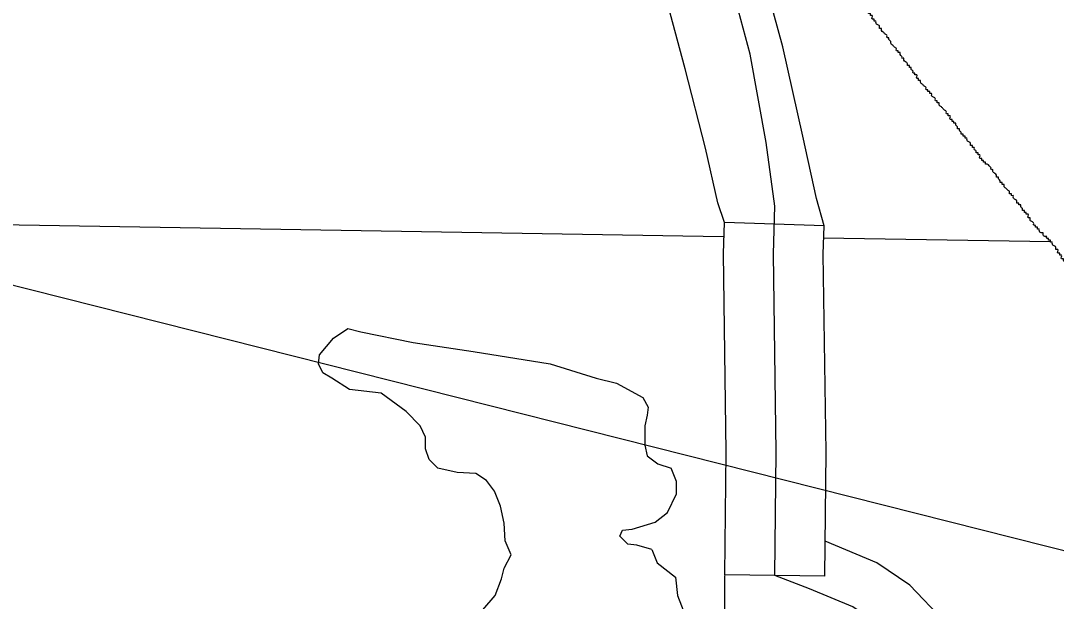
# Model space of a CAD drawing. Extents: x 813775 to 1157140, y 1757555 to 1979907.
# Drawn here: x 1015180 to 1018292, y 1831683 to 1833428 of the extents above; entities that cross this region are included whole.
import ezdxf

# ---------------------------------------------------------------- set-up
doc = ezdxf.new("R2010")
doc.units = 0
for name, color, linetype in [('Level 32', 7, 'Continuous'), ('Level 35', 7, 'Continuous'), ('Level 45', 7, 'Continuous'), ('Level 5', 7, 'Continuous'), ('Level 9', 7, 'Continuous'), ('R_Draft', 7, 'Continuous')]:
    doc.layers.add(name, color=color, linetype=linetype)

msp = doc.modelspace()

# ---------------------------------------------------------------- linework, layer by layer
at = {"layer": 'Level 32'}
for p, q in [((1017594.3, 1832811.7), (1017294.5, 1832820.8)), ((1017596, 1831758.7), (1017296.1, 1831762.1))]:
    msp.add_line(p, q, dxfattribs=at)
for points in [[(1017594.3, 1832811.7), (1017571.1, 1832893.7), (1017530.1, 1833080.4), (1017469.8, 1833349.2), (1017411.3, 1833565.7), (1017331.5, 1833716.2), (1017252.7, 1833856.9)], [(1017294.5, 1832820.8), (1017275.2, 1832880.1), (1017237.4, 1833044.2), (1017176.9, 1833283.3), (1017124.5, 1833476.7), (1017044.4, 1833614.8), (1016971.7, 1833751.7)], [(1017296.1, 1831762.1), (1017300.2, 1832130.9), (1017291.7, 1832728.3), (1017294.5, 1832820.8)], [(1017596, 1831758.7), (1017600.2, 1832131.3), (1017591.7, 1832725.9), (1017594.3, 1832811.7)]]:
    msp.add_lwpolyline(points, dxfattribs=at)
at = {"layer": 'Level 35'}
for points in [[(1016569, 1831657.5), (1016606.1, 1831700), (1016624.7, 1831750.5), (1016632.7, 1831782.4), (1016653.9, 1831822.3), (1016635.4, 1831864.8), (1016632.7, 1831918), (1016622.1, 1831968.5), (1016603.5, 1832013.7), (1016579.6, 1832045.6), (1016547.7, 1832066.8), (1016491.9, 1832069.5), (1016433.5, 1832082.8), (1016406.9, 1832109.4), (1016396.3, 1832141.3), (1016396.3, 1832175.8), (1016380.4, 1832210.4), (1016337.9, 1832252.9), (1016263.5, 1832308.8), (1016167.9, 1832319.4), (1016114.8, 1832353.9), (1016088.2, 1832369.9), (1016075, 1832396.5), (1016077.6, 1832423.1), (1016120.1, 1832473.6), (1016162.6, 1832502.8), (1016202.4, 1832492.2), (1016359.1, 1832460.3), (1016539.7, 1832433.7), (1016770.8, 1832396.5), (1016908.9, 1832353.9), (1016970, 1832338), (1017049.7, 1832295.5), (1017065.6, 1832266.2), (1017062.9, 1832242.3), (1017055, 1832210.4), (1017055, 1832151.9), (1017062.9, 1832120), (1017094.8, 1832096.1), (1017134.7, 1832082.8)], [(1017076.2, 1831838.2), (1017031.1, 1831851.5), (1017004.5, 1831854.2), (1016980.6, 1831878.1), (1016988.6, 1831896.7), (1017017.8, 1831899.4), (1017086.8, 1831920.6), (1017124, 1831949.9), (1017150.6, 1832005.7), (1017150.6, 1832042.9), (1017134.7, 1832082.8)], [(1017076.2, 1831838.2), (1017092.2, 1831798.4), (1017147.9, 1831755.8), (1017153.2, 1831700), (1017185.1, 1831620.3)]]:
    msp.add_lwpolyline(points, dxfattribs=at)
at = {"layer": 'Level 45'}
for points in [[(1017441.7, 1832727.1), (1017446, 1832870.6), (1017420, 1833062), (1017372.2, 1833327.3), (1017315.7, 1833536), (1017259.2, 1833697), (1017168, 1833940.5), (1016950.7, 1834397.2), (1016738.4, 1834772.9)], [(1017446, 1831760.4), (1017450.2, 1832131.1), (1017441.7, 1832727.1)], [(1018246.1, 1831359.2), (1018210.6, 1831364.6), (1018152.5, 1831397.5), (1018086.3, 1831463.8), (1018015.7, 1831553.1), (1017954.7, 1831623.6), (1017852, 1831731.4), (1017752.3, 1831798.9), (1017597.2, 1831863.6)], [(1017296, 1831601.1), (1017296, 1831760.4)], [(1018473.4, 1831093.3), (1018443.2, 1831140), (1018391.1, 1831172.6), (1018310.7, 1831194.4), (1018232.5, 1831209.6), (1018160.8, 1831220.5), (1018060.9, 1831277), (1017974, 1831364), (1017900.1, 1831457.5), (1017843.6, 1831522.7), (1017754.5, 1831616.2), (1017680.7, 1831666.3), (1017550.3, 1831720.6), (1017446, 1831760.4)]]:
    msp.add_lwpolyline(points, dxfattribs=at)
at = {"layer": 'Level 5'}
for points in [[(1007016.8, 1832949.3), (1017290.9, 1832779.6)], [(1017591, 1832774.7), (1018274, 1832763.7)]]:
    msp.add_lwpolyline(points, dxfattribs=at)
at = {"layer": 'Level 9'}
for points in [[(1017827.9, 1833315), (1017827.9, 1833320.6), (1017822.4, 1833326.2), (1017822.4, 1833331.8), (1017816.8, 1833331.8), (1017816.8, 1833337.3), (1017811.2, 1833337.3), (1017811.2, 1833342.9), (1017805.6, 1833348.5), (1017800, 1833354.1), (1017794.5, 1833359.7), (1017794.5, 1833365.3), (1017788.9, 1833370.8), (1017788.9, 1833376.4), (1017783.3, 1833376.4), (1017783.3, 1833382), (1017777.7, 1833387.6), (1017772.1, 1833393.2), (1017766.6, 1833398.7), (1017766.6, 1833404.3), (1017761, 1833404.3), (1017761, 1833409.9), (1017755.4, 1833415.5), (1017749.8, 1833421.1), (1017749.8, 1833426.7), (1017744.3, 1833426.7), (1017744.3, 1833432.2), (1017738.7, 1833432.2), (1017738.7, 1833437.8), (1017738.7, 1833443.4), (1017733.1, 1833443.4), (1017733.1, 1833449), (1017727.5, 1833449), (1017727.5, 1833454.6), (1017721.9, 1833454.6), (1017721.9, 1833460.1), (1017716.4, 1833465.7), (1017716.4, 1833471.3), (1017710.8, 1833476.9), (1017710.8, 1833482.5), (1017705.2, 1833482.5), (1017705.2, 1833488.1), (1017699.6, 1833493.6), (1017699.6, 1833499.2), (1017694, 1833499.2), (1017694, 1833504.8), (1017688.5, 1833510.4), (1017688.5, 1833516), (1017682.9, 1833516), (1017682.9, 1833521.5), (1017677.3, 1833527.1), (1017677.3, 1833532.7), (1017671.7, 1833532.7), (1017671.7, 1833538.3), (1017666.1, 1833543.9), (1017666.1, 1833549.5), (1017660.6, 1833555), (1017660.6, 1833560.6), (1017655, 1833560.6), (1017655, 1833566.2), (1017655, 1833571.8), (1017649.4, 1833571.8), (1017649.4, 1833577.4), (1017643.8, 1833577.4), (1017643.8, 1833582.9), (1017638.2, 1833582.9), (1017638.2, 1833588.5), (1017632.7, 1833594.1), (1017632.7, 1833599.7), (1017627.1, 1833599.7), (1017627.1, 1833605.3), (1017621.5, 1833605.3), (1017621.5, 1833610.9), (1017621.5, 1833616.4), (1017615.9, 1833616.4), (1017615.9, 1833622), (1017610.4, 1833622), (1017610.4, 1833627.6), (1017604.8, 1833633.2), (1017604.8, 1833638.8), (1017599.2, 1833644.3), (1017599.2, 1833649.9), (1017593.6, 1833655.5), (1017593.6, 1833661.1), (1017588, 1833666.7), (1017588, 1833672.3), (1017582.5, 1833672.3), (1017582.5, 1833677.8), (1017576.9, 1833683.4), (1017576.9, 1833689), (1017571.3, 1833689)], [(1018101.3, 1832980.1), (1018095.7, 1832980.1), (1018095.7, 1832985.7), (1018090.2, 1832991.3), (1018084.6, 1832996.8), (1018079, 1832996.8), (1018079, 1833002.4), (1018073.4, 1833002.4), (1018073.4, 1833008), (1018067.8, 1833008), (1018067.8, 1833013.6), (1018062.3, 1833013.6), (1018062.3, 1833019.2), (1018062.3, 1833024.8), (1018056.7, 1833024.8), (1018056.7, 1833030.3), (1018051.1, 1833030.3), (1018051.1, 1833035.9), (1018045.5, 1833041.5), (1018045.5, 1833047.1), (1018039.9, 1833047.1), (1018039.9, 1833052.7), (1018034.4, 1833052.7), (1018034.4, 1833058.3), (1018028.8, 1833063.8), (1018023.2, 1833069.4), (1018023.2, 1833075), (1018017.6, 1833075), (1018017.6, 1833080.6), (1018012, 1833080.6), (1018012, 1833086.2), (1018006.5, 1833086.2), (1018006.5, 1833091.7), (1018000.9, 1833097.3), (1018000.9, 1833102.9), (1017995.3, 1833102.9), (1017995.3, 1833108.5), (1017989.7, 1833114.1), (1017989.7, 1833119.7), (1017984.2, 1833119.7), (1017984.2, 1833125.2), (1017978.6, 1833125.2), (1017978.6, 1833130.8), (1017973, 1833130.8), (1017973, 1833136.4), (1017973, 1833142), (1017967.4, 1833142), (1017967.4, 1833147.6), (1017961.8, 1833147.6), (1017961.8, 1833153.1), (1017956.3, 1833158.7), (1017950.7, 1833164.3), (1017945.1, 1833169.9), (1017939.5, 1833175.5), (1017939.5, 1833181.1), (1017933.9, 1833181.1), (1017933.9, 1833186.6), (1017928.4, 1833186.6), (1017928.4, 1833192.2), (1017922.8, 1833197.8), (1017917.2, 1833203.4), (1017917.2, 1833209), (1017911.6, 1833209), (1017911.6, 1833214.5), (1017906, 1833214.5), (1017906, 1833220.1), (1017900.5, 1833220.1), (1017900.5, 1833225.7), (1017894.9, 1833231.3), (1017889.3, 1833236.9), (1017883.7, 1833242.5), (1017883.7, 1833248), (1017878.2, 1833248), (1017878.2, 1833253.6), (1017872.6, 1833253.6), (1017872.6, 1833259.2), (1017872.6, 1833264.8), (1017867, 1833264.8), (1017867, 1833270.4), (1017861.4, 1833270.4), (1017861.4, 1833275.9), (1017855.8, 1833281.5), (1017855.8, 1833287.1), (1017850.3, 1833287.1), (1017850.3, 1833292.7), (1017844.7, 1833292.7), (1017844.7, 1833298.3), (1017839.1, 1833303.9), (1017833.5, 1833309.4), (1017833.5, 1833315), (1017827.9, 1833315)], [(1018373.6, 1832583.8), (1018346.8, 1832634), (1018346.8, 1832639.6), (1018346.8, 1832645.2), (1018346.8, 1832650.8), (1018341.2, 1832650.8), (1018341.2, 1832656.4), (1018341.2, 1832661.9), (1018335.6, 1832661.9), (1018335.6, 1832667.5), (1018335.6, 1832673.1), (1018330.1, 1832673.1), (1018330.1, 1832678.7), (1018324.5, 1832684.3), (1018324.5, 1832689.8), (1018324.5, 1832695.4), (1018318.9, 1832695.4), (1018318.9, 1832701), (1018313.3, 1832706.6), (1018313.3, 1832712.2), (1018307.7, 1832712.2), (1018307.7, 1832717.8), (1018307.7, 1832723.3), (1018302.2, 1832723.3), (1018302.2, 1832728.9), (1018296.6, 1832728.9), (1018296.6, 1832734.5), (1018296.6, 1832740.1), (1018291, 1832740.1), (1018291, 1832745.7), (1018285.4, 1832751.2), (1018279.8, 1832756.8), (1018279.8, 1832762.4), (1018274.3, 1832762.4), (1018274.3, 1832768), (1018268.7, 1832768), (1018268.7, 1832773.6), (1018263.1, 1832773.6), (1018263.1, 1832779.2), (1018257.5, 1832779.2), (1018252, 1832784.7), (1018252, 1832790.3), (1018246.4, 1832790.3), (1018240.8, 1832795.9), (1018240.8, 1832801.5), (1018235.2, 1832801.5), (1018235.2, 1832807.1), (1018229.6, 1832807.1), (1018229.6, 1832812.6), (1018224.1, 1832812.6), (1018224.1, 1832818.2), (1018218.5, 1832823.8), (1018212.9, 1832829.4), (1018212.9, 1832835), (1018207.3, 1832835), (1018207.3, 1832840.6), (1018207.3, 1832846.1), (1018201.7, 1832846.1), (1018201.7, 1832851.7), (1018196.2, 1832851.7), (1018196.2, 1832857.3), (1018190.6, 1832857.3), (1018190.6, 1832862.9), (1018185, 1832868.5), (1018185, 1832874), (1018179.4, 1832874), (1018179.4, 1832879.6), (1018173.8, 1832879.6), (1018173.8, 1832885.2), (1018168.3, 1832890.8), (1018162.7, 1832896.4), (1018162.7, 1832902), (1018157.1, 1832902), (1018157.1, 1832907.5), (1018151.5, 1832907.5), (1018151.5, 1832913.1), (1018145.9, 1832918.7), (1018140.4, 1832924.3), (1018134.8, 1832929.9), (1018134.8, 1832935.4), (1018129.2, 1832935.4), (1018129.2, 1832941), (1018123.6, 1832941), (1018123.6, 1832946.6), (1018118.1, 1832952.2), (1018118.1, 1832957.8), (1018112.5, 1832957.8), (1018112.5, 1832963.4), (1018106.9, 1832968.9), (1018101.3, 1832974.5), (1018101.3, 1832980.1)]]:
    msp.add_spline(points, degree=3, dxfattribs=at)
at = {"layer": 'R_Draft'}
msp.add_line((1092628.5, 1813061.2), (1002488.6, 1835832.3), dxfattribs=at)

doc.saveas('drawing.dxf')
